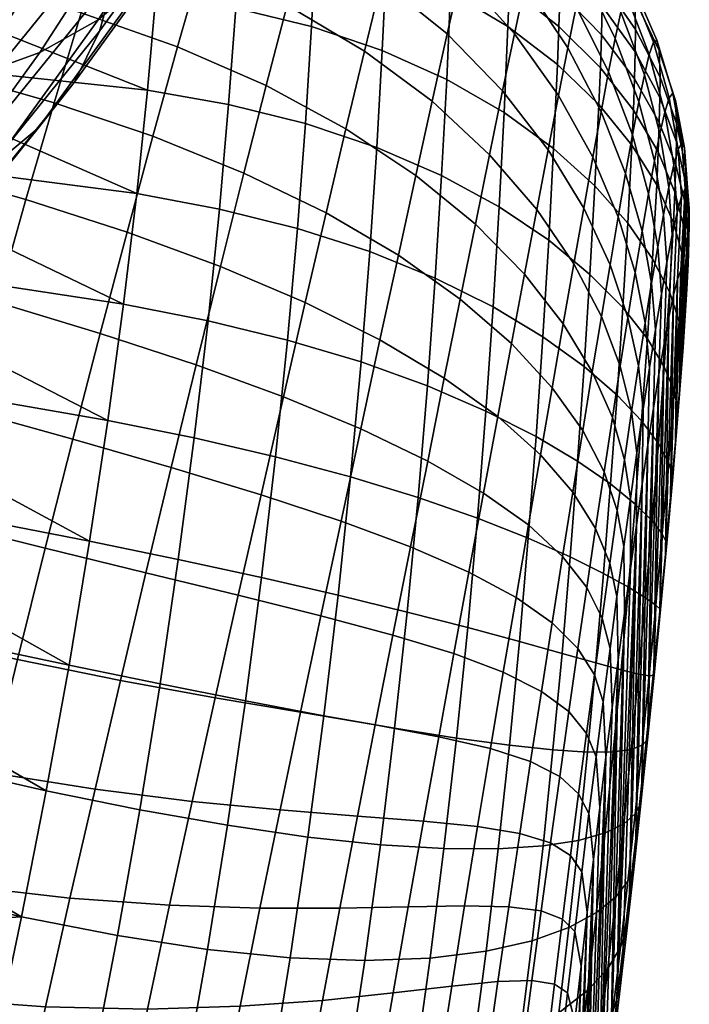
# Model space of a CAD drawing. Extents: x -120 to 2831, y -92 to 75.
# Tile 147 of 643: x 944 to 955, y -61 to -43. Entities that reach past the tile are written whole.
import ezdxf

# ---------------------------------------------------------------- set-up
doc = ezdxf.new("R2010")
doc.units = 0
doc.layers.add('GLASS', color=18, linetype='CONTINUOUS')

msp = doc.modelspace()

# ---------------------------------------------------------------- meshes
at = {"layer": 'GLASS'}
mesh = msp.add_polyface(dxfattribs=at)
corners = [(942.669, -40.033, 23.11), (940.37, -42.575, 21.414), (939.851, -41.062, 19.891), (942.128, -38.544, 21.571), (943.032, -41.416, 24.721), (940.718, -43.976, 23.013), (943.226, -42.683, 26.374), (940.903, -45.252, 24.66), (943.263, -43.827, 28.043), (940.938, -46.399, 26.327), (944.763, -37.448, 24.829), (944.202, -35.985, 23.273), (945.14, -38.814, 26.451), (945.342, -40.072, 28.111), (945.382, -41.212, 29.782), (945.269, -42.269, 31.504), (943.152, -44.88, 29.768), (944.991, -43.264, 33.323), (942.883, -45.865, 31.593), (944.538, -44.176, 35.221), (942.443, -46.761, 33.502), (947.298, -37.372, 29.901), (947.089, -36.125, 28.234), (947.34, -38.509, 31.574), (947.224, -39.569, 33.294), (946.939, -40.574, 35.107), (946.473, -41.505, 36.993), (945.817, -42.339, 38.93), (943.9, -44.985, 37.175), (944.968, -43.058, 40.891), (943.076, -45.67, 39.158), (943.93, -43.643, 42.846), (942.068, -46.214, 41.141), (942.711, -44.08, 44.764), (940.884, -46.602, 43.092), (941.326, -44.358, 46.613), (939.54, -46.823, 44.978), (949.014, -36.789, 35.134), (949.132, -35.725, 33.416), (948.722, -37.805, 36.939), (948.244, -38.753, 38.813), (947.571, -39.614, 40.732), (946.7, -40.367, 42.67), (945.634, -40.995, 44.597), (944.382, -41.483, 46.482), (942.96, -41.819, 48.293), (941.389, -41.996, 50), (939.796, -44.471, 48.363), (949.847, -35.928, 40.676), (950.336, -34.961, 38.815), (949.159, -36.816, 42.578), (948.267, -37.605, 44.493), (947.176, -38.277, 46.391), (945.895, -38.817, 48.241), (944.439, -39.212, 50.013), (942.831, -39.455, 51.677), (941.097, -39.544, 53.207), (939.696, -42.014, 51.578), (947.193, -36.198, 49.964), (948.5, -35.608, 48.148), (945.708, -36.652, 51.698), (944.068, -36.96, 53.319), (942.3, -37.119, 54.803), (940.434, -37.129, 56.131), (939.268, -39.481, 54.583)]
mesh.append_faces([[corners[k] for k in face] for face in [(0, 1, 2, 3), (4, 5, 1, 0), (6, 7, 5, 4), (8, 9, 7, 6), (10, 0, 3, 11), (12, 4, 0, 10), (13, 6, 4, 12), (14, 8, 6, 13), (15, 16, 8, 14), (17, 18, 16, 15), (19, 20, 18, 17), (21, 13, 12, 22), (23, 14, 13, 21), (24, 15, 14, 23), (25, 17, 15, 24), (26, 19, 17, 25), (27, 28, 19, 26), (29, 30, 28, 27), (31, 32, 30, 29), (33, 34, 32, 31), (35, 36, 34, 33), (37, 24, 23, 38), (39, 25, 24, 37), (40, 26, 25, 39), (41, 27, 26, 40), (42, 29, 27, 41), (43, 31, 29, 42), (44, 33, 31, 43), (45, 35, 33, 44), (46, 47, 35, 45), (48, 40, 39, 49), (50, 41, 40, 48), (51, 42, 41, 50), (52, 43, 42, 51), (53, 44, 43, 52), (54, 45, 44, 53), (55, 46, 45, 54), (56, 57, 46, 55), (58, 53, 52, 59), (60, 54, 53, 58), (61, 55, 54, 60), (62, 56, 55, 61), (63, 64, 56, 62)]])
mesh = msp.add_polyface(dxfattribs=at)
corners = [(953.935, -42.816, 70.068), (954.521, -43.63, 70.502), (954.509, -44.109, 69.657), (953.922, -43.327, 69.175), (953.199, -42.029, 69.643), (953.185, -42.567, 68.71), (952.318, -41.296, 69.244), (952.303, -41.856, 68.279), (954.526, -43.234, 71.381), (954.962, -44.081, 71.753), (954.959, -44.443, 70.93), (953.942, -42.387, 70.995), (953.208, -41.57, 70.61), (952.328, -40.81, 70.242), (954.514, -42.69, 73.18), (954.945, -43.606, 73.438), (953.935, -41.773, 72.895), (953.206, -40.886, 72.596), (954.479, -42.438, 74.965), (954.904, -43.419, 75.102), (953.906, -41.449, 74.793), (954.425, -42.42, 76.699), (954.844, -43.458, 76.706), (953.857, -41.366, 76.652), (954.354, -42.591, 78.37), (954.77, -43.674, 78.242), (953.789, -41.485, 78.459), (954.267, -42.922, 79.977), (954.683, -44.035, 79.709), (953.702, -41.779, 80.209), (954.165, -43.391, 81.52), (954.583, -44.517, 81.111), (953.595, -42.231, 81.897), (952.865, -41.079, 82.228), (952.979, -40.65, 80.396), (953.468, -42.827, 83.519), (954.047, -43.986, 82.996), (952.725, -41.672, 83.993), (953.321, -43.555, 85.066), (953.914, -44.694, 84.402), (952.561, -42.418, 85.681), (951.63, -41.326, 86.216), (951.815, -40.568, 84.395), (952.373, -43.306, 87.281), (953.155, -44.406, 86.532), (951.416, -42.244, 87.943), (951.174, -43.31, 89.564), (952.161, -44.323, 88.783), (950.008, -42.363, 90.21), (950.284, -41.26, 88.483), (949.704, -43.614, 91.811), (950.907, -44.509, 91.066), (948.328, -42.799, 92.372), (948.672, -41.514, 90.688), (951.236, -42.567, 66.055), (952.254, -43.177, 66.49), (952.186, -44.709, 64.93), (951.166, -44.12, 64.422), (950.093, -42.042, 65.701), (950.019, -43.604, 64.012), (948.842, -41.619, 65.438), (948.762, -43.177, 63.713), (953.164, -43.177, 67.823), (953.901, -43.913, 68.33), (953.874, -44.565, 67.544), (953.137, -43.852, 66.992), (952.281, -42.486, 67.358), (951.263, -41.864, 66.952), (950.121, -41.335, 66.619), (948.872, -40.912, 66.368), (953.185, -42.567, 68.71), (953.922, -43.327, 69.175), (952.303, -41.856, 68.279), (951.285, -41.222, 67.899)]
mesh.append_faces([[corners[k] for k in face] for face in [(0, 1, 2, 3), (4, 0, 3, 5), (6, 4, 5, 7), (8, 9, 10, 1), (11, 8, 1, 0), (12, 11, 0, 4), (13, 12, 4, 6), (14, 15, 9, 8), (16, 14, 8, 11), (17, 16, 11, 12), (18, 19, 15, 14), (20, 18, 14, 16), (21, 22, 19, 18), (23, 21, 18, 20), (24, 25, 22, 21), (26, 24, 21, 23), (27, 28, 25, 24), (29, 27, 24, 26), (30, 31, 28, 27), (32, 30, 27, 29), (33, 32, 29, 34), (35, 36, 30, 32), (37, 35, 32, 33), (38, 39, 36, 35), (40, 38, 35, 37), (41, 40, 37, 42), (43, 44, 38, 40), (45, 43, 40, 41), (46, 47, 43, 45), (48, 46, 45, 49), (50, 51, 46, 48), (52, 50, 48, 53), (54, 55, 56, 57), (58, 54, 57, 59), (60, 58, 59, 61), (62, 63, 64, 65), (66, 62, 65, 55), (67, 66, 55, 54), (68, 67, 54, 58), (69, 68, 58, 60), (70, 71, 63, 62), (72, 70, 62, 66), (73, 72, 66, 67)]])
mesh = msp.add_polyface(dxfattribs=at)
corners = [(947.956, -44.229, 93.91), (949.374, -44.996, 93.272), (949.704, -43.614, 91.811), (948.328, -42.799, 92.372), (946.379, -43.54, 94.323), (946.794, -42.085, 92.723), (944.663, -42.937, 94.5), (945.119, -41.481, 92.852), (947.56, -45.784, 95.29), (949.021, -46.494, 94.585), (945.94, -45.129, 95.761), (944.182, -44.534, 95.985), (942.312, -44.001, 95.973), (942.833, -42.42, 94.451), (947.143, -47.446, 96.504), (948.649, -48.089, 95.741), (945.48, -46.834, 97.027), (943.68, -46.256, 97.297), (941.771, -45.713, 97.324), (946.711, -49.198, 97.546), (948.262, -49.765, 96.738), (945.004, -48.636, 98.114), (943.163, -48.083, 98.427), (941.217, -47.537, 98.495), (942.636, -49.995, 99.368), (944.516, -50.517, 99.016), (940.654, -49.456, 99.477), (946.92, -48.411, 59.44), (948.335, -48.755, 59.736), (948.122, -50.832, 58.834), (946.676, -50.496, 58.495), (945.419, -48.116, 59.311), (945.138, -50.185, 58.339), (948.511, -46.771, 60.854), (949.796, -47.183, 61.264), (949.642, -49.144, 60.208), (947.124, -46.426, 60.601), (945.655, -46.15, 60.494), (947.287, -44.565, 61.966), (948.653, -44.904, 62.182), (945.845, -44.31, 61.877), (947.412, -42.85, 63.527), (948.762, -43.177, 63.713), (945.99, -42.618, 63.445), (947.501, -41.304, 65.268), (948.842, -41.619, 65.438), (938.672, -42.312, 94.669), (938.371, -43.077, 95.435), (942.425, -46.681, 59.978), (942.574, -45.753, 60.593), (942.708, -44.855, 61.255), (942.828, -43.989, 61.962), (942.087, -48.619, 58.891), (942.263, -47.638, 59.41), (942.934, -43.158, 62.712), (943.023, -42.365, 63.503), (941.898, -49.623, 58.423), (941.898, -49.623, 58.423), (935.528, -49.091, 58.612), (942.087, -48.619, 58.891), (935.635, -45.176, 60.906), (942.574, -45.753, 60.593), (942.425, -46.681, 59.978), (935.583, -47.06, 59.669), (942.263, -47.638, 59.41), (942.708, -44.855, 61.255), (935.683, -43.459, 62.295), (942.934, -43.158, 62.712), (942.828, -43.989, 61.962), (935.728, -41.924, 63.805), (943.023, -42.365, 63.503)]
mesh.append_faces([[corners[k] for k in face] for face in [(0, 1, 2, 3), (4, 0, 3, 5), (6, 4, 5, 7), (8, 9, 1, 0), (10, 8, 0, 4), (11, 10, 4, 6), (12, 11, 6, 13), (14, 15, 9, 8), (16, 14, 8, 10), (17, 16, 10, 11), (18, 17, 11, 12), (19, 20, 15, 14), (21, 19, 14, 16), (22, 21, 16, 17), (23, 22, 17, 18), (24, 25, 21, 22), (26, 24, 22, 23), (27, 28, 29, 30), (31, 27, 30, 32), (33, 34, 35, 28), (36, 33, 28, 27), (37, 36, 27, 31), (38, 39, 33, 36), (40, 38, 36, 37), (41, 42, 39, 38), (43, 41, 38, 40), (44, 45, 42, 41), (13, 46, 47, 12), (31, 48, 49, 37), (37, 50, 51, 40), (32, 52, 53, 31), (40, 54, 55, 43), (32, 56, 52, 52), (31, 53, 48, 48), (37, 49, 50, 50), (54, 40, 51, 51), (57, 58, 59, 59), (60, 61, 62, 62), (63, 62, 64, 64), (59, 63, 64, 64), (61, 60, 65, 65), (66, 67, 68, 68), (67, 69, 70, 70)]])
mesh = msp.add_polyface(dxfattribs=at)
corners = [(954.472, -45.107, 82.448), (954.757, -46.153, 81.896), (954.863, -45.57, 80.686), (954.583, -44.517, 81.111), (954.047, -43.986, 82.996), (954.165, -43.391, 81.52), (954.35, -45.792, 83.719), (954.642, -46.817, 83.047), (953.914, -44.694, 84.402), (954.52, -47.553, 84.138), (954.698, -48.451, 83.398), (954.812, -47.744, 82.405), (954.216, -46.564, 84.925), (953.766, -45.505, 85.734), (953.155, -44.406, 86.532), (953.321, -43.555, 85.066), (954.073, -47.415, 86.061), (954.391, -48.355, 85.169), (953.604, -46.41, 86.987), (952.97, -45.369, 87.909), (952.161, -44.323, 88.783), (952.373, -43.306, 87.281), (953.428, -47.401, 88.159), (953.919, -48.337, 87.128), (952.768, -46.432, 89.191), (951.929, -45.458, 90.177), (950.907, -44.509, 91.066), (951.174, -43.31, 89.564), (952.55, -47.585, 90.373), (953.241, -48.468, 89.244), (951.677, -46.696, 91.456), (950.617, -45.826, 92.439), (949.374, -44.996, 93.272), (949.704, -43.614, 91.811), (950.307, -47.246, 93.677), (951.407, -48.026, 92.614), (949.021, -46.494, 94.585), (948.649, -48.089, 95.741), (949.979, -48.754, 94.773), (952.098, -46.387, 63.61), (952.981, -46.981, 64.303), (952.877, -48.697, 63.317), (951.991, -48.165, 62.517), (951.075, -45.828, 63.013), (950.961, -47.653, 61.824), (949.921, -45.328, 62.532), (949.796, -47.183, 61.264), (948.653, -44.904, 62.182), (948.511, -46.771, 60.854), (954.39, -46.676, 66.861), (954.83, -47.312, 67.565), (954.738, -48.732, 66.681), (954.3, -48.178, 65.866), (953.803, -46.014, 66.172), (953.715, -47.587, 65.064), (953.068, -45.349, 65.521), (952.186, -44.709, 64.93), (951.166, -44.12, 64.422), (950.019, -43.604, 64.012), (948.762, -43.177, 63.713), (954.462, -45.288, 68.125), (954.903, -45.997, 68.718), (953.874, -44.565, 67.544), (953.137, -43.852, 66.992), (952.254, -43.177, 66.49), (954.489, -44.665, 68.861), (954.929, -45.409, 69.398), (953.901, -43.913, 68.33), (954.509, -44.109, 69.657), (954.949, -44.887, 70.139), (953.922, -43.327, 69.175)]
mesh.append_faces([[corners[k] for k in face] for face in [(0, 1, 2, 3), (4, 0, 3, 5), (6, 7, 1, 0), (8, 6, 0, 4), (9, 10, 11, 7), (12, 9, 7, 6), (13, 12, 6, 8), (14, 13, 8, 15), (16, 17, 9, 12), (18, 16, 12, 13), (19, 18, 13, 14), (20, 19, 14, 21), (22, 23, 16, 18), (24, 22, 18, 19), (25, 24, 19, 20), (26, 25, 20, 27), (28, 29, 22, 24), (30, 28, 24, 25), (31, 30, 25, 26), (32, 31, 26, 33), (34, 35, 30, 31), (36, 34, 31, 32), (37, 38, 34, 36), (39, 40, 41, 42), (43, 39, 42, 44), (45, 43, 44, 46), (47, 45, 46, 48), (49, 50, 51, 52), (53, 49, 52, 54), (55, 53, 54, 40), (56, 55, 40, 39), (57, 56, 39, 43), (58, 57, 43, 45), (59, 58, 45, 47), (60, 61, 50, 49), (62, 60, 49, 53), (63, 62, 53, 55), (64, 63, 55, 56), (65, 66, 61, 60), (67, 65, 60, 62), (68, 69, 66, 65), (70, 68, 65, 67)]])
mesh = msp.add_polyface(dxfattribs=at)
corners = [(955.423, -45.978, 71.715), (955.483, -46.673, 72.058), (955.476, -47.002, 71.463), (955.415, -46.346, 71.051), (955.256, -45.231, 71.337), (955.246, -45.639, 70.608), (954.959, -44.443, 70.93), (954.949, -44.887, 70.139), (954.521, -43.63, 70.502), (954.509, -44.109, 69.657), (955.423, -45.687, 72.41), (955.482, -46.417, 72.683), (955.257, -44.905, 72.099), (954.962, -44.081, 71.753), (955.399, -45.334, 73.837), (955.457, -46.116, 73.972), (955.235, -44.495, 73.659), (954.945, -43.606, 73.438), (955.35, -45.248, 75.246), (955.408, -46.062, 75.252), (955.189, -44.363, 75.197), (954.904, -43.419, 75.102), (955.285, -45.366, 76.598), (955.342, -46.201, 76.486), (955.126, -44.448, 76.672), (954.844, -43.458, 76.706), (955.206, -45.64, 77.882), (955.265, -46.487, 77.661), (955.049, -44.699, 78.078), (954.77, -43.674, 78.242), (955.118, -46.035, 79.101), (955.178, -46.886, 78.778), (954.961, -45.081, 79.414), (954.683, -44.035, 79.709), (955.023, -46.526, 80.259), (955.085, -47.376, 79.839), (954.863, -45.57, 80.686), (954.583, -44.517, 81.111), (954.92, -47.1, 81.36), (954.986, -47.94, 80.848), (954.757, -46.153, 81.896), (954.642, -46.817, 83.047), (954.812, -47.744, 82.405), (955.202, -46.669, 69.304), (955.373, -47.289, 69.87), (955.303, -48.424, 68.939), (955.129, -47.899, 68.263), (954.903, -45.997, 68.718), (954.83, -47.312, 67.565), (955.398, -46.787, 70.432), (955.46, -47.398, 70.91), (955.437, -47.851, 70.41), (955.228, -46.122, 69.926), (954.929, -45.409, 69.398), (955.415, -46.346, 71.051), (955.476, -47.002, 71.463), (955.246, -45.639, 70.608), (954.949, -44.887, 70.139), (955.397, -47.937, 72.662), (955.391, -48.185, 72.211), (955.373, -47.53, 74.145), (955.395, -47.746, 73.14), (955.33, -47.517, 75.172), (955.271, -47.67, 76.188), (955.2, -47.955, 77.174), (955.12, -48.346, 78.123)]
mesh.append_faces([[corners[k] for k in face] for face in [(0, 1, 2, 3), (4, 0, 3, 5), (6, 4, 5, 7), (8, 6, 7, 9), (10, 11, 1, 0), (12, 10, 0, 4), (13, 12, 4, 6), (14, 15, 11, 10), (16, 14, 10, 12), (17, 16, 12, 13), (18, 19, 15, 14), (20, 18, 14, 16), (21, 20, 16, 17), (22, 23, 19, 18), (24, 22, 18, 20), (25, 24, 20, 21), (26, 27, 23, 22), (28, 26, 22, 24), (29, 28, 24, 25), (30, 31, 27, 26), (32, 30, 26, 28), (33, 32, 28, 29), (34, 35, 31, 30), (36, 34, 30, 32), (37, 36, 32, 33), (38, 39, 35, 34), (40, 38, 34, 36), (41, 42, 38, 40), (43, 44, 45, 46), (47, 43, 46, 48), (49, 50, 51, 44), (52, 49, 44, 43), (53, 52, 43, 47), (54, 55, 50, 49), (56, 54, 49, 52), (57, 56, 52, 53), (58, 59, 2, 1), (60, 61, 11, 15), (62, 60, 15, 19), (61, 58, 1, 11), (19, 23, 63, 62), (23, 27, 64, 63), (65, 64, 27, 31)]])
mesh = msp.add_polyface(dxfattribs=at)
corners = [(935.631, -48.773, 19.797), (932.871, -50.998, 18.297), (932.575, -49.551, 16.728), (935.316, -47.341, 18.219), (935.796, -50.068, 21.431), (933.026, -52.301, 19.925), (935.825, -51.22, 23.095), (933.051, -53.457, 21.587), (935.723, -52.265, 24.825), (932.952, -54.498, 23.319), (935.481, -53.222, 26.669), (932.721, -55.447, 25.169), (938.249, -46.43, 21.371), (937.917, -45.013, 19.782), (938.424, -47.716, 23.011), (938.456, -48.866, 24.676), (938.351, -49.913, 26.405), (938.099, -50.879, 28.243), (937.691, -51.741, 30.175), (935.091, -54.069, 28.611), (937.12, -52.478, 32.177), (934.544, -54.783, 30.629), (936.382, -53.067, 34.224), (933.839, -55.343, 32.695), (935.48, -53.493, 36.285), (932.977, -55.733, 34.781), (940.903, -45.252, 24.66), (940.718, -43.976, 23.013), (940.938, -46.399, 26.327), (940.829, -47.449, 28.054), (940.569, -48.425, 29.886), (940.144, -49.303, 31.806), (939.549, -50.063, 33.793), (938.78, -50.683, 35.82), (937.84, -51.147, 37.856), (936.737, -51.441, 39.869), (934.422, -53.742, 38.329), (935.486, -51.555, 41.827), (933.222, -53.805, 40.321), (943.152, -44.88, 29.768), (943.263, -43.827, 28.043), (942.883, -45.865, 31.593), (942.443, -46.761, 33.502), (941.826, -47.545, 35.473), (941.028, -48.197, 37.478), (940.052, -48.701, 39.488), (938.907, -49.041, 41.47), (937.607, -49.208, 43.392), (936.171, -49.199, 45.224), (934.104, -51.486, 43.698), (934.624, -49.015, 46.935), (932.614, -51.238, 45.452), (943.9, -44.985, 37.175), (944.538, -44.176, 35.221), (943.076, -45.67, 39.158), (942.068, -46.214, 41.141), (940.884, -46.602, 43.092), (939.54, -46.823, 44.978), (938.055, -46.874, 46.77), (936.455, -46.755, 48.438), (934.768, -46.472, 49.959), (932.992, -48.662, 48.503), (939.796, -44.471, 48.363), (941.326, -44.358, 46.613)]
mesh.append_faces([[corners[k] for k in face] for face in [(0, 1, 2, 3), (4, 5, 1, 0), (6, 7, 5, 4), (8, 9, 7, 6), (10, 11, 9, 8), (12, 0, 3, 13), (14, 4, 0, 12), (15, 6, 4, 14), (16, 8, 6, 15), (17, 10, 8, 16), (18, 19, 10, 17), (20, 21, 19, 18), (22, 23, 21, 20), (24, 25, 23, 22), (26, 14, 12, 27), (28, 15, 14, 26), (29, 16, 15, 28), (30, 17, 16, 29), (31, 18, 17, 30), (32, 20, 18, 31), (33, 22, 20, 32), (34, 24, 22, 33), (35, 36, 24, 34), (37, 38, 36, 35), (39, 29, 28, 40), (41, 30, 29, 39), (42, 31, 30, 41), (43, 32, 31, 42), (44, 33, 32, 43), (45, 34, 33, 44), (46, 35, 34, 45), (47, 37, 35, 46), (48, 49, 37, 47), (50, 51, 49, 48), (52, 43, 42, 53), (54, 44, 43, 52), (55, 45, 44, 54), (56, 46, 45, 55), (57, 47, 46, 56), (58, 48, 47, 57), (59, 50, 48, 58), (60, 61, 50, 59), (62, 58, 57, 63)]])
mesh = msp.add_polyface(dxfattribs=at)
corners = [(954.391, -48.355, 85.169), (954.58, -49.213, 84.339), (954.698, -48.451, 83.398), (954.52, -47.553, 84.138), (954.457, -50.026, 85.228), (954.55, -50.759, 84.406), (954.664, -49.983, 83.585), (954.255, -49.217, 86.14), (953.919, -48.337, 87.128), (954.073, -47.415, 86.061), (954.331, -50.885, 86.066), (954.434, -51.576, 85.182), (954.114, -50.133, 87.051), (953.757, -49.323, 88.121), (953.241, -48.468, 89.244), (953.428, -47.401, 88.159), (954.2, -51.786, 86.852), (954.315, -52.43, 85.914), (953.967, -51.097, 87.9), (953.588, -50.367, 89.041), (953.043, -49.603, 90.239), (952.319, -48.817, 91.449), (952.55, -47.585, 90.373), (951.407, -48.026, 92.614), (951.677, -46.696, 91.456), (953.815, -52.107, 88.686), (954.067, -52.726, 87.587), (953.411, -51.463, 89.884), (952.836, -50.797, 91.143), (952.075, -50.118, 92.416), (951.123, -49.434, 93.645), (949.979, -48.754, 94.773), (950.307, -47.246, 93.677), (952.621, -52.044, 91.954), (953.229, -52.604, 90.65), (951.822, -51.477, 93.272), (950.828, -50.907, 94.548), (949.638, -50.336, 95.722), (948.262, -49.765, 96.738), (948.649, -48.089, 95.741), (950.523, -52.434, 95.32), (951.561, -52.885, 94.015), (949.287, -51.976, 96.523), (953.496, -50.908, 63.523), (954.083, -51.314, 64.544), (953.957, -52.905, 64.153), (953.365, -52.612, 63.038), (952.757, -50.47, 62.541), (952.618, -52.281, 61.959), (951.864, -50.018, 61.637), (951.714, -51.925, 60.96), (950.823, -49.57, 60.849), (950.657, -51.557, 60.084), (949.642, -49.144, 60.208), (949.455, -51.189, 59.368), (954.197, -49.734, 65.106), (954.635, -50.195, 66.028), (954.521, -51.673, 65.564), (953.613, -49.228, 64.191), (952.877, -48.697, 63.317), (951.991, -48.165, 62.517), (950.961, -47.653, 61.824), (949.796, -47.183, 61.264), (954.3, -48.178, 65.866), (954.738, -48.732, 66.681), (953.715, -47.587, 65.064), (952.981, -46.981, 64.303), (954.435, -52.818, 83.667), (954.541, -52.05, 82.989)]
mesh.append_faces([[corners[k] for k in face] for face in [(0, 1, 2, 3), (4, 5, 6, 1), (7, 4, 1, 0), (8, 7, 0, 9), (10, 11, 5, 4), (12, 10, 4, 7), (13, 12, 7, 8), (14, 13, 8, 15), (16, 17, 11, 10), (18, 16, 10, 12), (19, 18, 12, 13), (20, 19, 13, 14), (21, 20, 14, 22), (23, 21, 22, 24), (25, 26, 16, 18), (27, 25, 18, 19), (28, 27, 19, 20), (29, 28, 20, 21), (30, 29, 21, 23), (31, 30, 23, 32), (33, 34, 27, 28), (35, 33, 28, 29), (36, 35, 29, 30), (37, 36, 30, 31), (38, 37, 31, 39), (40, 41, 35, 36), (42, 40, 36, 37), (43, 44, 45, 46), (47, 43, 46, 48), (49, 47, 48, 50), (51, 49, 50, 52), (53, 51, 52, 54), (55, 56, 57, 44), (58, 55, 44, 43), (59, 58, 43, 47), (60, 59, 47, 49), (61, 60, 49, 51), (62, 61, 51, 53), (63, 64, 56, 55), (65, 63, 55, 58), (66, 65, 58, 59), (5, 11, 67, 68)]])
mesh = msp.add_polyface(dxfattribs=at)
corners = [(954.812, -47.744, 82.405), (954.882, -48.568, 81.807), (954.986, -47.94, 80.848), (954.92, -47.1, 81.36), (954.698, -48.451, 83.398), (954.775, -49.251, 82.719), (954.58, -49.213, 84.339), (954.664, -49.983, 83.585), (955.112, -50.927, 67.784), (955.188, -51.187, 68.584), (955.082, -52.369, 68.338), (955.002, -52.203, 67.48), (954.935, -50.596, 66.928), (954.823, -51.971, 66.552), (954.635, -50.195, 66.028), (954.521, -51.673, 65.564), (955.213, -49.658, 68.256), (955.285, -50.015, 68.987), (955.038, -49.229, 67.484), (954.738, -48.732, 66.681), (955.303, -48.424, 68.939), (955.371, -48.884, 69.584), (955.129, -47.899, 68.263), (954.83, -47.312, 67.565), (955.373, -47.289, 69.87), (955.437, -47.851, 70.41), (955.033, -48.821, 79.033), (955.12, -48.346, 78.123), (955.178, -46.886, 78.778), (955.085, -47.376, 79.839), (954.846, -49.968, 80.731), (954.942, -49.365, 79.901), (954.747, -50.621, 81.521), (954.645, -51.316, 82.273), (954.541, -52.05, 82.989), (954.55, -50.759, 84.406), (955.15, -51.549, 70.039), (955.057, -52.561, 69.874), (955.235, -50.568, 70.336), (955.361, -48.834, 71.415), (955.307, -49.647, 70.789), (955.38, -48.485, 71.793), (955.46, -47.398, 70.91), (955.391, -48.185, 72.211), (955.476, -47.002, 71.463), (955.235, -50.568, 70.336), (955.271, -47.67, 76.188), (955.15, -51.549, 70.039), (955.2, -47.955, 77.174), (955.057, -52.561, 69.874), (955.12, -48.346, 78.123), (954.957, -53.584, 69.82), (955.361, -48.834, 71.415), (955.38, -48.485, 71.793), (955.395, -47.746, 73.14), (955.307, -49.647, 70.789), (955.373, -47.53, 74.145), (955.33, -47.517, 75.172), (954.854, -54.607, 69.86), (955.033, -48.821, 79.033), (955.397, -47.937, 72.662), (955.391, -48.185, 72.211), (954.942, -49.365, 79.901), (954.846, -49.968, 80.731), (954.747, -55.625, 69.981), (954.639, -56.631, 70.17), (954.747, -50.621, 81.521)]
mesh.append_faces([[corners[k] for k in face] for face in [(0, 1, 2, 3), (4, 5, 1, 0), (6, 7, 5, 4), (8, 9, 10, 11), (12, 8, 11, 13), (14, 12, 13, 15), (16, 17, 9, 8), (18, 16, 8, 12), (19, 18, 12, 14), (20, 21, 17, 16), (22, 20, 16, 18), (23, 22, 18, 19), (24, 25, 21, 20), (26, 27, 28, 29), (30, 31, 2, 1), (31, 26, 29, 2), (32, 30, 1, 5), (33, 32, 5, 7), (34, 33, 7, 35), (36, 37, 10, 9), (38, 36, 9, 17), (39, 40, 21, 25), (41, 39, 25, 42), (40, 38, 17, 21), (43, 41, 42, 44), (45, 46, 47, 47), (47, 48, 49, 49), (49, 50, 51, 51), (52, 53, 54, 54), (55, 52, 56, 56), (55, 57, 45, 45), (58, 51, 59, 59), (60, 53, 61, 61), (54, 53, 60, 60), (52, 54, 56, 56), (56, 57, 55, 55), (57, 46, 45, 45), (47, 46, 48, 48), (49, 48, 50, 50), (50, 59, 51, 51), (59, 62, 58, 58), (63, 64, 62, 62), (65, 63, 66, 66)]])
mesh = msp.add_polyface(dxfattribs=at)
corners = [(947.864, -51.506, 97.569), (949.287, -51.976, 96.523), (949.638, -50.336, 95.722), (948.262, -49.765, 96.738), (946.267, -51.02, 98.412), (946.711, -49.198, 97.546), (944.516, -50.517, 99.016), (945.004, -48.636, 98.114), (947.458, -53.295, 98.236), (948.929, -53.66, 97.174), (945.816, -52.896, 99.098), (944.023, -52.457, 99.729), (942.104, -51.975, 100.115), (942.636, -49.995, 99.368), (940.089, -51.452, 100.266), (940.654, -49.456, 99.477), (947.049, -55.118, 98.736), (948.566, -55.377, 97.675), (945.362, -54.809, 99.606), (943.528, -54.44, 100.254), (941.573, -54.004, 100.667), (939.526, -53.504, 100.856), (948.204, -57.114, 98.029), (949.579, -57.224, 96.844), (949.896, -55.602, 96.467), (946.641, -56.961, 99.072), (944.91, -56.744, 99.935), (943.037, -56.447, 100.588), (941.047, -56.064, 101.022), (938.97, -55.596, 101.245), (944.464, -58.684, 100.087), (946.237, -58.81, 99.246), (942.553, -58.463, 100.735), (940.531, -58.137, 101.18), (947.587, -55.173, 57.702), (948.983, -55.437, 58.342), (948.698, -57.595, 58.157), (947.265, -57.386, 57.476), (946.067, -54.87, 57.277), (945.705, -57.109, 57.012), (944.448, -54.537, 57.059), (944.043, -56.771, 56.759), (947.873, -52.98, 58.156), (949.236, -53.294, 58.745), (946.391, -52.658, 57.772), (944.814, -52.333, 57.587), (948.122, -50.832, 58.834), (949.455, -51.189, 59.368), (946.676, -50.496, 58.495), (945.138, -50.185, 58.339), (948.335, -48.755, 59.736), (949.642, -49.144, 60.208), (943.603, -59.012, 56.686), (940.27, -57.063, 56.608), (940.531, -55.975, 56.707), (940.784, -54.89, 56.86), (941.028, -53.813, 57.067), (941.698, -50.647, 58.005), (941.898, -49.623, 58.423), (941.262, -52.745, 57.327), (941.485, -51.689, 57.64), (940, -58.153, 56.562), (941.698, -50.647, 58.005), (935.528, -49.091, 58.612), (941.898, -49.623, 58.423), (935.471, -51.242, 57.76), (941.485, -51.689, 57.64)]
mesh.append_faces([[corners[k] for k in face] for face in [(0, 1, 2, 3), (4, 0, 3, 5), (6, 4, 5, 7), (8, 9, 1, 0), (10, 8, 0, 4), (11, 10, 4, 6), (12, 11, 6, 13), (14, 12, 13, 15), (16, 17, 9, 8), (18, 16, 8, 10), (19, 18, 10, 11), (20, 19, 11, 12), (21, 20, 12, 14), (22, 23, 24, 17), (25, 22, 17, 16), (26, 25, 16, 18), (27, 26, 18, 19), (28, 27, 19, 20), (29, 28, 20, 21), (30, 31, 25, 26), (32, 30, 26, 27), (33, 32, 27, 28), (34, 35, 36, 37), (38, 34, 37, 39), (40, 38, 39, 41), (42, 43, 35, 34), (44, 42, 34, 38), (45, 44, 38, 40), (46, 47, 43, 42), (48, 46, 42, 44), (49, 48, 44, 45), (50, 51, 47, 46), (52, 53, 54, 41), (41, 55, 56, 40), (45, 57, 58, 49), (40, 59, 60, 45), (52, 61, 53, 53), (41, 54, 55, 55), (57, 45, 60, 60), (59, 40, 56, 56), (62, 63, 64, 64), (65, 62, 66, 66)]])
mesh = msp.add_polyface(dxfattribs=at)
corners = [(954.067, -52.726, 87.587), (954.195, -53.318, 86.601), (954.315, -52.43, 85.914), (954.2, -51.786, 86.852), (953.932, -53.702, 88.268), (954.072, -54.239, 87.243), (953.66, -53.157, 89.409), (953.815, -52.107, 88.686), (953.794, -54.711, 88.897), (953.949, -55.19, 87.84), (954.519, -57.183, 67.444), (954.62, -57, 68.442), (954.5, -58.115, 68.67), (954.39, -58.381, 67.658), (954.645, -55.964, 67.31), (954.74, -55.866, 68.286), (954.45, -56.037, 66.229), (954.315, -57.359, 66.336), (954.131, -56.079, 65.056), (953.985, -57.52, 65.13), (954.768, -54.726, 67.263), (954.857, -54.714, 68.208), (954.58, -54.696, 66.221), (954.269, -54.621, 65.096), (953.82, -54.498, 63.916), (953.671, -56.083, 63.821), (954.887, -53.471, 67.314), (954.971, -53.547, 68.22), (954.704, -53.339, 66.323), (954.4, -53.15, 65.261), (953.957, -52.905, 64.153), (955.002, -52.203, 67.48), (955.082, -52.369, 68.338), (954.823, -51.971, 66.552), (954.521, -51.673, 65.564), (954.083, -51.314, 64.544), (954.434, -51.576, 85.182), (954.328, -53.616, 84.308), (954.435, -52.818, 83.667), (954.219, -54.443, 84.912), (954.11, -55.295, 85.479), (953.889, -57.072, 86.497), (954, -56.172, 86.008), (953.824, -56.17, 88.389), (954.639, -56.631, 70.17), (954.529, -57.623, 70.422), (954.854, -54.607, 69.86), (954.747, -55.625, 69.981), (954.957, -53.584, 69.82), (955.057, -52.561, 69.874), (954.308, -59.559, 71.086), (954.419, -58.6, 70.729), (954.541, -52.05, 82.989), (954.196, -60.5, 71.49), (954.085, -61.421, 71.938), (954.328, -53.616, 84.308), (954.639, -56.631, 70.17), (954.747, -55.625, 69.981), (954.846, -49.968, 80.731), (954.747, -50.621, 81.521), (954.529, -57.623, 70.422), (954.645, -51.316, 82.273), (954.942, -49.365, 79.901), (954.854, -54.607, 69.86), (954.435, -52.818, 83.667), (954.219, -54.443, 84.912), (953.865, -63.197, 72.955), (954.11, -55.295, 85.479), (954, -56.172, 86.008)]
mesh.append_faces([[corners[k] for k in face] for face in [(0, 1, 2, 3), (4, 5, 1, 0), (6, 4, 0, 7), (8, 9, 5, 4), (10, 11, 12, 13), (14, 15, 11, 10), (16, 14, 10, 17), (18, 16, 17, 19), (20, 21, 15, 14), (22, 20, 14, 16), (23, 22, 16, 18), (24, 23, 18, 25), (26, 27, 21, 20), (28, 26, 20, 22), (29, 28, 22, 23), (30, 29, 23, 24), (31, 32, 27, 26), (33, 31, 26, 28), (34, 33, 28, 29), (35, 34, 29, 30), (36, 2, 37, 38), (39, 37, 2, 1), (40, 39, 1, 5), (41, 42, 9, 43), (42, 40, 5, 9), (44, 45, 12, 11), (46, 47, 15, 21), (48, 46, 21, 27), (47, 44, 11, 15), (49, 48, 27, 32), (50, 51, 52, 52), (53, 50, 52, 52), (54, 53, 55, 55), (56, 57, 58, 58), (59, 60, 56, 56), (51, 60, 61, 61), (62, 57, 63, 63), (59, 61, 60, 60), (52, 51, 61, 61), (64, 53, 52, 52), (53, 64, 55, 55), (55, 65, 54, 54), (66, 67, 68, 68)]])
mesh = msp.add_polyface(dxfattribs=at)
corners = [(953.229, -52.604, 90.65), (953.66, -53.157, 89.409), (953.815, -52.107, 88.686), (953.411, -51.463, 89.884), (953.501, -54.244, 90.068), (953.794, -54.711, 88.897), (953.932, -53.702, 88.268), (953.043, -53.786, 91.337), (952.4, -53.334, 92.669), (952.621, -52.044, 91.954), (951.561, -52.885, 94.015), (951.822, -51.477, 93.272), (953.654, -55.753, 89.47), (953.824, -56.17, 88.389), (953.949, -55.19, 87.84), (953.34, -55.365, 90.661), (952.853, -55.004, 91.945), (952.174, -54.663, 93.289), (951.294, -54.333, 94.645), (950.211, -54.002, 95.959), (950.523, -52.434, 95.32), (948.929, -53.66, 97.174), (949.287, -51.976, 96.523), (953.513, -56.825, 89.987), (953.698, -57.178, 88.889), (953.177, -56.518, 91.187), (952.66, -56.253, 92.473), (951.945, -56.023, 93.813), (951.024, -55.811, 95.161), (949.896, -55.602, 96.467), (948.566, -55.377, 97.675), (953.371, -57.926, 90.446), (953.571, -58.214, 89.337), (953.012, -57.7, 91.645), (952.466, -57.532, 92.92), (951.715, -57.409, 94.241), (950.753, -57.314, 95.564), (949.579, -57.224, 96.844), (953.671, -56.083, 63.821), (954.131, -56.079, 65.056), (953.985, -57.52, 65.13), (953.511, -57.654, 63.858), (953.057, -56.046, 62.566), (952.88, -57.753, 62.562), (952.281, -55.964, 61.341), (952.083, -57.805, 61.293), (951.341, -55.835, 60.197), (951.118, -57.801, 60.103), (950.239, -55.659, 59.183), (949.987, -57.732, 59.043), (948.983, -55.437, 58.342), (948.698, -57.595, 58.157), (953.219, -54.328, 62.722), (953.82, -54.498, 63.916), (952.46, -54.117, 61.561), (951.54, -53.87, 60.481), (950.463, -53.593, 59.53), (949.236, -53.294, 58.745), (953.365, -52.612, 63.038), (953.957, -52.905, 64.153), (952.618, -52.281, 61.959), (951.714, -51.925, 60.96), (950.657, -51.557, 60.084), (949.455, -51.189, 59.368), (953.778, -57.993, 86.944), (953.889, -57.072, 86.497)]
mesh.append_faces([[corners[k] for k in face] for face in [(0, 1, 2, 3), (4, 5, 6, 1), (7, 4, 1, 0), (8, 7, 0, 9), (10, 8, 9, 11), (12, 13, 14, 5), (15, 12, 5, 4), (16, 15, 4, 7), (17, 16, 7, 8), (18, 17, 8, 10), (19, 18, 10, 20), (21, 19, 20, 22), (23, 24, 13, 12), (25, 23, 12, 15), (26, 25, 15, 16), (27, 26, 16, 17), (28, 27, 17, 18), (29, 28, 18, 19), (30, 29, 19, 21), (31, 32, 24, 23), (33, 31, 23, 25), (34, 33, 25, 26), (35, 34, 26, 27), (36, 35, 27, 28), (37, 36, 28, 29), (38, 39, 40, 41), (42, 38, 41, 43), (44, 42, 43, 45), (46, 44, 45, 47), (48, 46, 47, 49), (50, 48, 49, 51), (52, 53, 38, 42), (54, 52, 42, 44), (55, 54, 44, 46), (56, 55, 46, 48), (57, 56, 48, 50), (58, 59, 53, 52), (60, 58, 52, 54), (61, 60, 54, 55), (62, 61, 55, 56), (63, 62, 56, 57), (64, 65, 13, 24)]])
mesh = msp.add_polyface(dxfattribs=at)
corners = [(953.229, -59.055, 90.844), (953.444, -59.276, 89.732), (953.571, -58.214, 89.337), (953.371, -57.926, 90.446), (952.847, -58.91, 92.033), (953.012, -57.7, 91.645), (953.086, -60.212, 91.177), (953.317, -60.364, 90.068), (952.943, -61.397, 91.44), (953.19, -61.479, 90.341), (953.99, -61.83, 68.717), (954.131, -61.332, 69.718), (954.007, -62.358, 70.177), (953.854, -62.926, 69.195), (953.733, -62.391, 67.62), (953.579, -63.57, 68.13), (954.125, -60.707, 68.299), (954.254, -60.282, 69.312), (953.884, -61.178, 67.182), (953.505, -61.684, 65.972), (953.332, -63.002, 66.439), (952.969, -62.202, 64.698), (952.77, -63.637, 65.199), (954.258, -59.556, 67.945), (954.377, -59.209, 68.961), (954.031, -59.933, 66.818), (953.671, -60.327, 65.595), (953.159, -60.721, 64.303), (954.39, -58.381, 67.658), (954.5, -58.115, 68.67), (954.175, -58.659, 66.535), (953.832, -58.937, 65.312), (953.34, -59.203, 64.021), (954.315, -57.359, 66.336), (954.519, -57.183, 67.444), (953.985, -57.52, 65.13), (953.511, -57.654, 63.858), (953.667, -58.933, 87.348), (953.778, -57.993, 86.944), (953.698, -57.178, 88.889), (953.556, -59.893, 87.706), (953.446, -60.869, 88.012), (953.228, -62.868, 88.454), (953.336, -61.862, 88.264), (953.063, -62.62, 90.543), (954.085, -61.421, 71.938), (953.975, -62.32, 72.426), (953.883, -63.359, 70.686), (954.308, -59.559, 71.086), (954.196, -60.5, 71.49), (954.419, -58.6, 70.729), (954.529, -57.623, 70.422), (953.975, -62.32, 72.426), (954.085, -61.421, 71.938), (954.219, -54.443, 84.912), (953.865, -63.197, 72.955), (954, -56.172, 86.008), (953.755, -64.05, 73.522), (953.647, -64.876, 74.126), (953.54, -65.675, 74.768), (953.778, -57.993, 86.944), (953.434, -66.442, 75.446), (953.228, -67.872, 76.913), (953.556, -59.893, 87.706), (953.446, -60.869, 88.012), (953.33, -67.176, 76.161), (953.667, -58.933, 87.348), (953.889, -57.072, 86.497), (954.11, -55.295, 85.479)]
mesh.append_faces([[corners[k] for k in face] for face in [(0, 1, 2, 3), (4, 0, 3, 5), (6, 7, 1, 0), (8, 9, 7, 6), (10, 11, 12, 13), (14, 10, 13, 15), (16, 17, 11, 10), (18, 16, 10, 14), (19, 18, 14, 20), (21, 19, 20, 22), (23, 24, 17, 16), (25, 23, 16, 18), (26, 25, 18, 19), (27, 26, 19, 21), (28, 29, 24, 23), (30, 28, 23, 25), (31, 30, 25, 26), (32, 31, 26, 27), (33, 34, 28, 30), (35, 33, 30, 31), (36, 35, 31, 32), (37, 38, 39, 2), (40, 37, 2, 1), (41, 40, 1, 7), (42, 43, 9, 44), (43, 41, 7, 9), (45, 46, 47, 12), (48, 49, 11, 17), (50, 48, 17, 24), (49, 45, 12, 11), (51, 50, 24, 29), (52, 53, 54, 54), (54, 55, 52, 52), (56, 57, 55, 55), (57, 56, 58, 58), (59, 58, 60, 60), (61, 59, 60, 60), (62, 63, 64, 64), (65, 66, 63, 63), (67, 58, 56, 56), (58, 67, 60, 60), (61, 60, 66, 66), (54, 68, 55, 55)]])
mesh = msp.add_polyface(dxfattribs=at)
corners = [(944.029, -60.617, 100.066), (945.841, -60.655, 99.26), (946.237, -58.81, 99.246), (944.464, -58.684, 100.087), (942.083, -60.472, 100.696), (942.553, -58.463, 100.735), (940.031, -60.207, 101.142), (940.531, -58.137, 101.18), (937.904, -59.825, 101.414), (938.428, -57.709, 101.431), (943.609, -62.531, 99.875), (945.457, -62.485, 99.117), (941.631, -62.459, 100.475), (939.552, -62.257, 100.913), (937.403, -61.926, 101.197), (943.208, -64.413, 99.518), (945.089, -64.29, 98.82), (941.201, -64.411, 100.077), (939.099, -64.271, 100.494), (936.931, -63.995, 100.781), (944.741, -66.064, 98.372), (946.498, -65.771, 97.633), (946.814, -64.067, 97.995), (942.83, -66.254, 98.998), (940.798, -66.315, 99.505), (938.676, -66.235, 99.892), (936.493, -66.015, 100.171), (942.115, -65.547, 57.794), (943.951, -65.846, 58.188), (943.457, -67.866, 59.004), (941.579, -67.592, 58.58), (944.428, -63.74, 57.571), (946.115, -63.913, 58.124), (945.682, -65.976, 58.76), (942.634, -63.422, 57.21), (944.882, -61.567, 57.164), (946.526, -61.779, 57.693), (943.132, -61.237, 56.838), (945.309, -59.349, 56.976), (946.911, -59.596, 57.474), (943.603, -59.012, 56.686), (944.043, -56.771, 56.759), (945.705, -57.109, 57.012), (937.639, -66.638, 58.088), (937.948, -65.623, 57.719), (938.254, -64.59, 57.399), (938.557, -63.542, 57.13), (939.151, -61.409, 56.745), (939.44, -60.329, 56.631), (940, -58.153, 56.562), (939.723, -59.243, 56.57), (938.856, -62.481, 56.911), (940.27, -57.063, 56.608), (940, -58.153, 56.562), (935.294, -58.082, 56.579), (939.723, -59.243, 56.57), (935.237, -60.37, 56.659), (939.44, -60.329, 56.631), (937.948, -65.623, 57.719), (935.129, -64.75, 57.479), (938.254, -64.59, 57.399), (938.856, -62.481, 56.911), (935.182, -62.603, 56.964), (939.151, -61.409, 56.745), (938.557, -63.542, 57.13)]
mesh.append_faces([[corners[k] for k in face] for face in [(0, 1, 2, 3), (4, 0, 3, 5), (6, 4, 5, 7), (8, 6, 7, 9), (10, 11, 1, 0), (12, 10, 0, 4), (13, 12, 4, 6), (14, 13, 6, 8), (15, 16, 11, 10), (17, 15, 10, 12), (18, 17, 12, 13), (19, 18, 13, 14), (20, 21, 22, 16), (23, 20, 16, 15), (24, 23, 15, 17), (25, 24, 17, 18), (26, 25, 18, 19), (27, 28, 29, 30), (31, 32, 33, 28), (34, 31, 28, 27), (35, 36, 32, 31), (37, 35, 31, 34), (38, 39, 36, 35), (40, 38, 35, 37), (41, 42, 38, 40), (30, 43, 44, 27), (27, 44, 45, 45), (45, 46, 27, 27), (34, 47, 48, 37), (49, 40, 50, 50), (50, 40, 37, 37), (34, 46, 51, 51), (37, 48, 50, 50), (47, 34, 51, 51), (27, 46, 34, 34), (52, 53, 54, 54), (53, 55, 54, 54), (56, 55, 57, 57), (58, 59, 60, 60), (61, 62, 63, 63), (64, 62, 61, 61), (56, 54, 55, 55), (56, 57, 63, 63)]])
mesh = msp.add_polyface(dxfattribs=at)
corners = [(952.271, -58.836, 93.285), (952.847, -58.91, 92.033), (953.012, -57.7, 91.645), (952.466, -57.532, 92.92), (951.485, -58.818, 94.571), (951.715, -57.409, 94.241), (950.482, -58.835, 95.854), (950.753, -57.314, 95.564), (949.265, -58.859, 97.09), (949.579, -57.224, 96.844), (947.844, -58.86, 98.235), (948.204, -57.114, 98.029), (946.237, -58.81, 99.246), (946.641, -56.961, 99.072), (952.682, -60.147, 92.347), (953.086, -60.212, 91.177), (953.229, -59.055, 90.844), (952.077, -60.164, 93.564), (951.256, -60.246, 94.803), (950.214, -60.369, 96.031), (948.954, -60.5, 97.209), (947.49, -60.606, 98.297), (945.841, -60.655, 99.26), (952.518, -61.411, 92.582), (952.943, -61.397, 91.44), (951.885, -61.516, 93.755), (951.03, -61.692, 94.935), (949.95, -61.911, 96.094), (948.651, -62.141, 97.199), (947.146, -62.344, 98.217), (945.457, -62.485, 99.117), (952.801, -62.612, 91.626), (953.063, -62.62, 90.543), (953.19, -61.479, 90.341), (952.354, -62.704, 92.734), (951.695, -62.891, 93.853), (950.809, -63.153, 94.963), (949.694, -63.46, 96.042), (948.357, -63.778, 97.061), (952.482, -61.093, 62.985), (953.159, -60.721, 64.303), (952.969, -62.202, 64.698), (952.263, -62.704, 63.398), (951.63, -61.417, 61.688), (951.379, -63.159, 62.119), (950.603, -61.668, 60.466), (950.316, -63.534, 60.909), (949.404, -61.823, 59.366), (949.077, -63.8, 59.814), (952.688, -59.439, 62.704), (953.34, -59.203, 64.021), (951.866, -59.628, 61.411), (950.872, -59.751, 60.194), (949.708, -59.794, 59.106), (948.383, -59.745, 58.189), (948.04, -61.864, 58.431), (946.911, -59.596, 57.474), (946.526, -61.779, 57.693), (952.88, -57.753, 62.562), (953.511, -57.654, 63.858), (952.083, -57.805, 61.293), (951.118, -57.801, 60.103), (949.987, -57.732, 59.043), (948.698, -57.595, 58.157), (947.265, -57.386, 57.476), (945.705, -57.109, 57.012), (945.309, -59.349, 56.976)]
mesh.append_faces([[corners[k] for k in face] for face in [(0, 1, 2, 3), (4, 0, 3, 5), (6, 4, 5, 7), (8, 6, 7, 9), (10, 8, 9, 11), (12, 10, 11, 13), (14, 15, 16, 1), (17, 14, 1, 0), (18, 17, 0, 4), (19, 18, 4, 6), (20, 19, 6, 8), (21, 20, 8, 10), (22, 21, 10, 12), (23, 24, 15, 14), (25, 23, 14, 17), (26, 25, 17, 18), (27, 26, 18, 19), (28, 27, 19, 20), (29, 28, 20, 21), (30, 29, 21, 22), (31, 32, 33, 24), (34, 31, 24, 23), (35, 34, 23, 25), (36, 35, 25, 26), (37, 36, 26, 27), (38, 37, 27, 28), (39, 40, 41, 42), (43, 39, 42, 44), (45, 43, 44, 46), (47, 45, 46, 48), (49, 50, 40, 39), (51, 49, 39, 43), (52, 51, 43, 45), (53, 52, 45, 47), (54, 53, 47, 55), (56, 54, 55, 57), (58, 59, 50, 49), (60, 58, 49, 51), (61, 60, 51, 52), (62, 61, 52, 53), (63, 62, 53, 54), (64, 63, 54, 56), (65, 64, 56, 66)]])
mesh = msp.add_polyface(dxfattribs=at)
corners = [(952.66, -63.857, 91.727), (952.937, -63.788, 90.665), (953.063, -62.62, 90.543), (952.801, -62.612, 91.626), (952.521, -65.134, 91.727), (952.813, -64.983, 90.694), (952.385, -66.444, 91.606), (952.692, -66.204, 90.61), (953.169, -67.913, 72.412), (953.39, -67.077, 73.199), (953.27, -67.926, 73.943), (953.034, -68.798, 73.212), (953.305, -66.987, 71.664), (953.512, -66.194, 72.5), (952.951, -67.889, 70.81), (952.793, -68.857, 71.628), (953.442, -66.023, 70.967), (953.635, -65.278, 71.849), (953.109, -66.873, 70.049), (952.607, -67.813, 69.103), (952.421, -68.883, 69.945), (953.58, -65.024, 70.322), (953.759, -64.333, 71.244), (953.267, -65.814, 69.347), (952.792, -66.687, 68.327), (953.717, -63.991, 69.731), (953.883, -63.359, 70.686), (953.424, -64.712, 68.706), (952.975, -65.508, 67.621), (953.854, -62.926, 69.195), (954.007, -62.358, 70.177), (953.579, -63.57, 68.13), (953.156, -64.278, 66.991), (952.564, -65.021, 65.801), (952.353, -66.347, 66.495), (953.332, -63.002, 66.439), (953.733, -62.391, 67.62), (952.77, -63.637, 65.199), (953.121, -63.885, 88.574), (953.228, -62.868, 88.454), (952.918, -65.932, 88.56), (953.018, -64.908, 88.614), (952.824, -66.943, 88.395), (952.574, -67.448, 90.387), (952.74, -67.925, 88.098), (952.464, -68.7, 89.987), (953.434, -66.442, 75.446), (953.33, -67.176, 76.161), (953.15, -68.737, 74.735), (953.54, -65.675, 74.768), (953.647, -64.876, 74.126), (953.865, -63.197, 72.955), (953.755, -64.05, 73.522), (953.975, -62.32, 72.426), (953.434, -66.442, 75.446), (953.667, -58.933, 87.348), (953.33, -67.176, 76.161), (953.228, -67.872, 76.913), (953.556, -59.893, 87.706), (953.129, -68.524, 77.704), (953.446, -60.869, 88.012), (953.033, -69.127, 78.533), (953.228, -62.868, 88.454), (952.941, -69.672, 79.402), (952.855, -70.147, 80.311), (953.121, -63.885, 88.574), (953.336, -61.862, 88.264), (953.018, -64.908, 88.614), (952.918, -65.932, 88.56)]
mesh.append_faces([[corners[k] for k in face] for face in [(0, 1, 2, 3), (4, 5, 1, 0), (6, 7, 5, 4), (8, 9, 10, 11), (12, 13, 9, 8), (14, 12, 8, 15), (16, 17, 13, 12), (18, 16, 12, 14), (19, 18, 14, 20), (21, 22, 17, 16), (23, 21, 16, 18), (24, 23, 18, 19), (25, 26, 22, 21), (27, 25, 21, 23), (28, 27, 23, 24), (29, 30, 26, 25), (31, 29, 25, 27), (32, 31, 27, 28), (33, 32, 28, 34), (35, 36, 31, 32), (37, 35, 32, 33), (38, 39, 2, 1), (40, 41, 5, 7), (42, 40, 7, 43), (44, 42, 43, 45), (41, 38, 1, 5), (46, 47, 48, 10), (49, 46, 10, 9), (9, 13, 50, 49), (17, 22, 51, 52), (53, 51, 22, 26), (52, 50, 13, 17), (54, 55, 56, 56), (57, 56, 58, 58), (59, 57, 60, 60), (61, 62, 63, 63), (64, 63, 65, 65), (62, 61, 59, 59), (59, 60, 66, 66), (62, 65, 63, 63), (64, 67, 68, 68), (67, 64, 65, 65), (59, 66, 62, 62)]])

doc.saveas('drawing.dxf')
